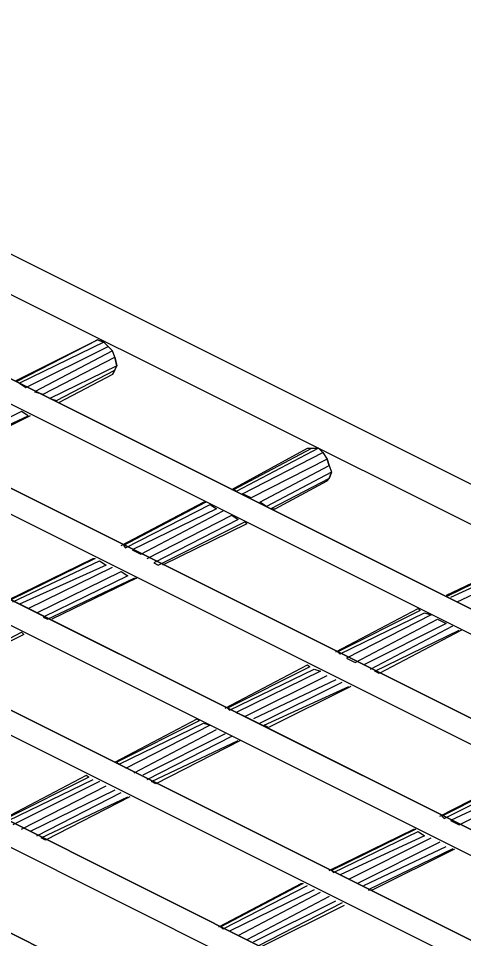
# Model space of a CAD drawing. Extents: x 636183 to 639890, y 299162 to 300538.
# Drawn here: x 636338.75 to 636345.94, y 299244.49 to 299259.36 of the extents above; entities that cross this region are included whole.
import ezdxf

# ---------------------------------------------------------------- set-up
doc = ezdxf.new("R2010")
doc.units = 0
doc.layers.add('Default', color=7, linetype='Continuous')

msp = doc.modelspace()

# ---------------------------------------------------------------- linework, layer by layer
at = {"layer": 'Default'}
for p, q in [((636355.031, 299247.344), (636316.066, 299266.826)), ((636355.031, 299247.344), (636316.066, 299266.826)), ((636315.401, 299266.512), (636354.366, 299247.029)), ((636353.037, 299246.33), (636314.072, 299265.812)), ((636314.072, 299265.812), (636353.037, 299246.33)), ((636352.617, 299246.12), (636313.653, 299265.637)), ((636312.288, 299264.938), (636351.253, 299245.455)), ((636351.253, 299245.455), (636312.288, 299264.938)), ((636311.869, 299264.728), (636350.833, 299245.245)), ((636349.469, 299244.546), (636310.47, 299264.028)), ((636310.47, 299264.028), (636349.469, 299244.546)), ((636349.049, 299244.336), (636310.085, 299263.818)), ((636308.686, 299263.154), (636347.65, 299243.671)), ((636347.65, 299243.671), (636308.686, 299263.154)), ((636308.266, 299262.944), (636347.266, 299243.462)), ((636345.867, 299242.762), (636306.902, 299262.244)), ((636306.902, 299262.244), (636345.867, 299242.762)), ((636345.447, 299242.552), (636306.482, 299262.034)), ((636305.118, 299261.335), (636344.083, 299241.853)), ((636344.083, 299241.853), (636305.118, 299261.335)), ((636339.955, 299254.13), (636338.696, 299253.5)), ((636338.731, 299253.5), (636340.025, 299254.165)), ((636340.13, 299254.13), (636338.766, 299253.465)), ((636338.871, 299253.395), (636340.2, 299254.06)), ((636340.025, 299254.165), (636339.955, 299254.13)), ((636340.025, 299254.165), (636340.13, 299254.13)), ((636340.13, 299254.13), (636340.025, 299254.165)), ((636340.2, 299254.06), (636340.13, 299254.13)), ((636340.2, 299254.06), (636340.27, 299253.99)), ((636340.27, 299253.99), (636340.2, 299254.06)), ((636340.27, 299253.99), (636339.011, 299253.325)), ((636340.305, 299253.885), (636340.27, 299253.99)), ((636339.151, 299253.29), (636340.305, 299253.885)), ((636340.34, 299253.745), (636339.256, 299253.22)), ((636340.305, 299253.885), (636340.34, 299253.745)), ((636340.34, 299253.745), (636340.305, 299253.885)), ((636340.305, 299253.675), (636340.34, 299253.745)), ((636339.361, 299253.185), (636340.305, 299253.675)), ((636340.27, 299253.605), (636339.396, 299253.15)), ((636340.305, 299253.675), (636340.27, 299253.605)), ((636340.27, 299253.605), (636340.305, 299253.675)), ((636338.766, 299253.465), (636338.871, 299253.395)), ((636339.011, 299253.325), (636339.151, 299253.29)), ((636339.256, 299253.22), (636339.361, 299253.185)), ((636338.801, 299253.01), (636337.472, 299252.346)), ((636338.906, 299252.94), (636338.801, 299253.01)), ((636337.577, 299252.311), (636338.906, 299252.94)), ((636338.941, 299252.94), (636337.612, 299252.276)), ((636342.194, 299251.751), (636343.418, 299252.416)), ((636342.229, 299251.751), (636343.488, 299252.416)), ((636343.593, 299252.416), (636342.264, 299251.716)), ((636343.418, 299252.416), (636343.488, 299252.416)), ((636343.488, 299252.416), (636343.593, 299252.416)), ((636343.663, 299252.346), (636343.593, 299252.416)), ((636343.593, 299252.416), (636343.663, 299252.346)), ((636342.369, 299251.681), (636343.663, 299252.346)), ((636343.663, 299252.346), (636343.733, 299252.241)), ((636343.733, 299252.241), (636342.509, 299251.611)), ((636342.649, 299251.541), (636343.768, 299252.136)), ((636343.768, 299252.136), (636343.733, 299252.241)), ((636343.733, 299252.241), (636343.768, 299252.136)), ((636343.768, 299252.136), (636343.803, 299252.031)), ((636343.803, 299252.031), (636342.754, 299251.471)), ((636343.768, 299251.926), (636343.803, 299252.031)), ((636343.803, 299252.031), (636343.768, 299251.926)), ((636343.768, 299251.926), (636342.824, 299251.436)), ((636342.893, 299251.436), (636343.733, 299251.891)), ((636343.733, 299251.891), (636343.768, 299251.926)), ((636342.264, 299251.716), (636342.229, 299251.751)), ((636342.509, 299251.611), (636342.369, 299251.681)), ((636340.41, 299250.842), (636341.739, 299251.541)), ((636341.774, 299251.541), (636340.445, 299250.842)), ((636341.739, 299251.541), (636341.774, 299251.541)), ((636342.754, 299251.471), (636342.649, 299251.541)), ((636340.48, 299250.807), (636341.844, 299251.506)), ((636341.949, 299251.436), (636340.585, 299250.772)), ((636340.725, 299250.702), (636342.054, 299251.401)), ((636341.844, 299251.506), (636341.949, 299251.436)), ((636342.824, 299251.436), (636342.893, 299251.436)), ((636340.83, 299250.632), (636342.194, 299251.331)), ((636342.299, 299251.261), (636340.935, 299250.562)), ((636341.005, 299250.527), (636342.404, 299251.226)), ((636342.194, 299251.331), (636342.299, 299251.261)), ((636342.404, 299251.226), (636342.439, 299251.191)), ((636342.439, 299251.191), (636341.075, 299250.527)), ((636340.445, 299250.842), (636340.48, 299250.807)), ((636340.585, 299250.772), (636340.725, 299250.702)), ((636338.591, 299249.967), (636339.955, 299250.632)), ((636339.99, 299250.632), (636338.626, 299249.967)), ((636339.955, 299250.632), (636339.99, 299250.632)), ((636346.916, 299250.632), (636345.657, 299250.037)), ((636345.692, 299250.037), (636346.986, 299250.667)), ((636347.091, 299250.632), (636345.727, 299250.002)), ((636338.661, 299249.932), (636340.06, 299250.597)), ((636340.165, 299250.527), (636338.766, 299249.897)), ((636338.906, 299249.827), (636340.27, 299250.492)), ((636340.06, 299250.597), (636340.165, 299250.527)), ((636340.935, 299250.562), (636341.005, 299250.527)), ((636345.832, 299249.932), (636347.161, 299250.562)), ((636339.046, 299249.757), (636340.41, 299250.422)), ((636340.515, 299250.352), (636339.151, 299249.688)), ((636340.41, 299250.422), (636340.515, 299250.352)), ((636339.221, 299249.652), (636340.62, 299250.317)), ((636340.655, 299250.317), (636339.291, 299249.652)), ((636340.62, 299250.317), (636340.655, 299250.317)), ((636345.657, 299250.037), (636345.692, 299250.037)), ((636338.766, 299249.897), (636338.906, 299249.827)), ((636343.873, 299249.128), (636345.202, 299249.827)), ((636345.237, 299249.792), (636343.908, 299249.128)), ((636343.943, 299249.093), (636345.307, 299249.757)), ((636345.202, 299249.827), (636345.237, 299249.792)), ((636345.307, 299249.757), (636345.412, 299249.722)), ((636339.151, 299249.688), (636339.221, 299249.652)), ((636345.412, 299249.722), (636344.048, 299249.023)), ((636344.188, 299248.953), (636345.517, 299249.652)), ((636345.657, 299249.583), (636344.328, 299248.918)), ((636345.517, 299249.652), (636345.657, 299249.583)), ((636337.437, 299248.743), (636338.801, 299249.443)), ((636338.801, 299249.443), (636338.836, 299249.408)), ((636344.432, 299248.848), (636345.762, 299249.548)), ((636344.502, 299248.813), (636345.867, 299249.478)), ((636345.902, 299249.478), (636344.572, 299248.778)), ((636338.836, 299249.408), (636337.507, 299248.743)), ((636343.908, 299249.128), (636343.943, 299249.093)), ((636344.048, 299249.023), (636344.188, 299248.953)), ((636342.089, 299248.218), (636343.418, 299248.918)), ((636343.453, 299248.883), (636342.124, 299248.218)), ((636342.159, 299248.183), (636343.523, 299248.848)), ((636343.418, 299248.918), (636343.453, 299248.883)), ((636343.523, 299248.848), (636343.628, 299248.813)), ((636343.628, 299248.813), (636342.264, 299248.148)), ((636342.404, 299248.079), (636343.733, 299248.743)), ((636344.572, 299248.778), (636344.502, 299248.813)), ((636343.873, 299248.673), (636342.544, 299248.044)), ((636342.649, 299247.974), (636343.978, 299248.638)), ((636342.719, 299247.939), (636344.083, 299248.568)), ((636344.118, 299248.568), (636342.789, 299247.904)), ((636342.124, 299248.218), (636342.159, 299248.183)), ((636342.264, 299248.148), (636342.404, 299248.079)), ((636340.305, 299247.344), (636341.634, 299248.044)), ((636341.669, 299248.009), (636340.34, 299247.344)), ((636340.375, 299247.309), (636341.739, 299247.974)), ((636341.634, 299248.044), (636341.669, 299248.009)), ((636341.739, 299247.974), (636341.844, 299247.939)), ((636341.844, 299247.939), (636340.48, 299247.239)), ((636340.62, 299247.169), (636341.949, 299247.869)), ((636342.089, 299247.799), (636340.76, 299247.134)), ((636342.789, 299247.904), (636342.719, 299247.939)), ((636340.83, 299247.064), (636342.194, 299247.764)), ((636340.9, 299247.029), (636342.299, 299247.694)), ((636342.334, 299247.694), (636340.97, 299246.994)), ((636340.34, 299247.344), (636340.375, 299247.309)), ((636338.521, 299246.435), (636339.85, 299247.134)), ((636339.886, 299247.099), (636338.556, 299246.435)), ((636338.591, 299246.4), (636339.955, 299247.064)), ((636339.85, 299247.134), (636339.886, 299247.099)), ((636345.552, 299246.47), (636346.916, 299247.169)), ((636346.951, 299247.169), (636345.587, 299246.47)), ((636345.622, 299246.435), (636347.021, 299247.134)), ((636347.126, 299247.064), (636345.727, 299246.4)), ((636340.06, 299247.029), (636338.661, 299246.33)), ((636338.801, 299246.26), (636340.165, 299246.959)), ((636340.97, 299246.994), (636340.9, 299247.029)), ((636345.867, 299246.33), (636347.231, 299247.029)), ((636340.305, 299246.889), (636338.941, 299246.225)), ((636339.046, 299246.155), (636340.41, 299246.854)), ((636339.116, 299246.12), (636340.515, 299246.784)), ((636340.55, 299246.784), (636339.186, 299246.085)), ((636345.587, 299246.47), (636345.622, 299246.435)), ((636345.727, 299246.4), (636345.867, 299246.33)), ((636343.768, 299245.595), (636345.132, 299246.26)), ((636345.167, 299246.26), (636343.803, 299245.595)), ((636343.838, 299245.56), (636345.202, 299246.225)), ((636345.132, 299246.26), (636345.167, 299246.26)), ((636345.202, 299246.225), (636345.307, 299246.155)), ((636339.186, 299246.085), (636339.116, 299246.12)), ((636345.307, 299246.155), (636343.943, 299245.525)), ((636344.083, 299245.455), (636345.412, 299246.12)), ((636345.552, 299246.05), (636344.223, 299245.385)), ((636344.328, 299245.35), (636345.657, 299245.98)), ((636345.762, 299245.945), (636344.398, 299245.28)), ((636344.467, 299245.28), (636345.797, 299245.945)), ((636343.803, 299245.595), (636343.838, 299245.56)), ((636341.984, 299244.686), (636343.313, 299245.385)), ((636343.348, 299245.385), (636342.019, 299244.686)), ((636342.054, 299244.651), (636343.418, 299245.35)), ((636343.523, 299245.28), (636342.159, 299244.616)), ((636343.313, 299245.385), (636343.348, 299245.385)), ((636344.398, 299245.28), (636344.467, 299245.28)), ((636342.299, 299244.546), (636343.628, 299245.245)), ((636343.768, 299245.175), (636342.439, 299244.476)), ((636342.544, 299244.441), (636343.873, 299245.105)), ((636343.978, 299245.071), (636342.614, 299244.371)), ((636342.684, 299244.371), (636344.013, 299245.036)), ((636342.019, 299244.686), (636342.054, 299244.651))]:
    msp.add_line(p, q, dxfattribs=at)

doc.saveas('drawing.dxf')
